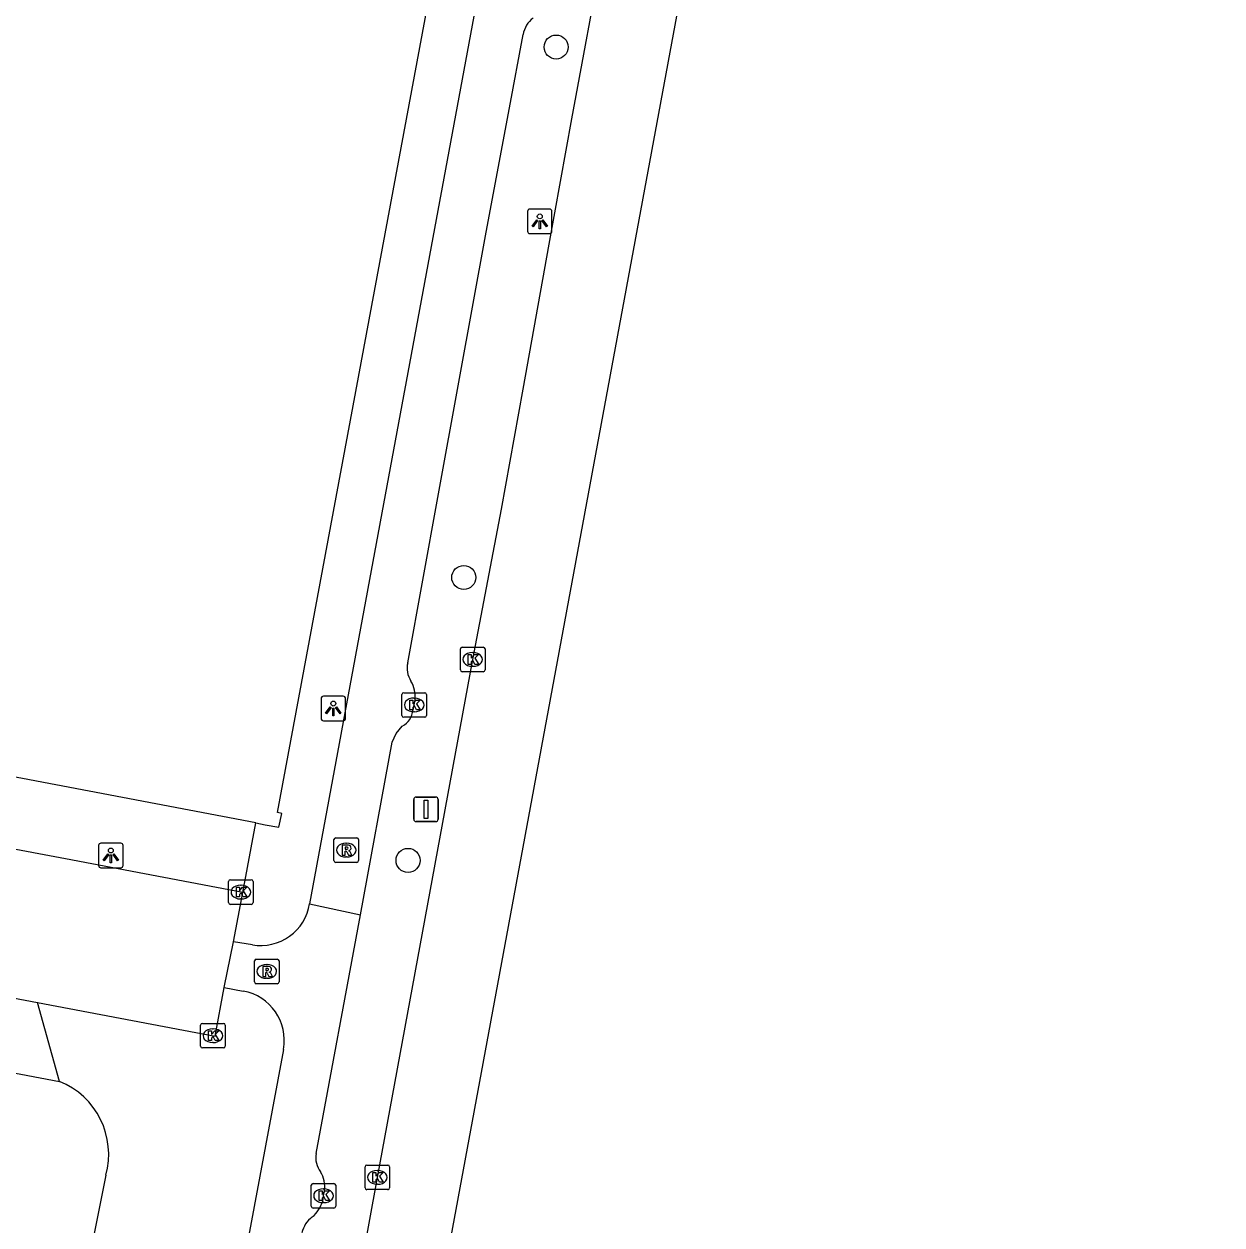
# Model space of a CAD drawing. Extents: x 161258 to 161838, y 380836 to 381727.
# Drawn here: x 161727.62 to 161776.39, y 381137.4 to 381186.3 of the extents above; entities that cross this region are included whole.
import ezdxf

# ---------------------------------------------------------------- set-up
doc = ezdxf.new("R2010")
doc.units = 0
for name, color, linetype in [('IMGEO_Boom', 7, 'Continuous'), ('IMGEO_Fietspad_open', 7, 'Continuous'), ('IMGEO_Kolk', 7, 'Continuous'), ('IMGEO_Lichtpunt', 7, 'Continuous'), ('IMGEO_OVBaan_gesloten', 7, 'Continuous'), ('IMGEO_Rijbaan_lokaal_open', 7, 'Continuous'), ('IMGEO_Rijbaan_regionaal_gesloten', 7, 'Continuous'), ('IMGEO_Rioolput', 7, 'Continuous'), ('IMGEO_Verkeersbordpaal', 7, 'Continuous'), ('IMGEO_Voetpad_open', 7, 'Continuous')]:
    doc.layers.add(name, color=color, linetype=linetype)

msp = doc.modelspace()

# ---------------------------------------------------------------- linework, layer by layer
at = {"layer": 'IMGEO_Boom'}
for centre in [(161749.281, 381185.361), (161745.52, 381163.764), (161743.251, 381152.245)]:
    msp.add_circle(centre, 0.489, dxfattribs=at)
at = {"layer": 'IMGEO_Fietspad_open'}
for points in [[(161770.217, 381317.745), (161769.724, 381315.032), (161762.12, 381274.018), (161757.67, 381250), (161756.52, 381243.79), (161755.513, 381238.354), (161742.385, 381167.493), (161739.245, 381150.478)], [(161743.243, 381160.292), (161744.465, 381167.019), (161745.35, 381171.862), (161746.436, 381177.828), (161747.38, 381182.889), (161747.932, 381185.874)], [(161743.454, 381158.363), (161743.498, 381158.573), (161743.538, 381158.78)], [(161741.31, 381150.032), (161742.611, 381157.056), (161742.773, 381157.406), (161743.019, 381157.715)], [(161739.245, 381150.478), (161741.31, 381150.032)], [(161739.509, 381140.308), (161741.31, 381150.032)], [(161736.914, 381148.802), (161736.147, 381148.935)], [(161735.76, 381147.064), (161736.546, 381146.926)], [(161738.181, 381144.551), (161731.705, 381109.893), (161728.236, 381091.436)], [(161739.78, 381138.368), (161739.806, 381138.59), (161739.854, 381138.794)]]:
    msp.add_lwpolyline(points, dxfattribs=at)
for centre, radius, start, end in [((161749.008, 381185.67), 1.095, 127.386, 169.2551), ((161744.097, 381160.056), 0.886, 164.5523, 215.0949), ((161742.257, 381158.904), 1.287, 354.4572, 29.9669), ((161742.644, 381158.437), 0.813, 297.4604, 354.793), ((161737.247, 381150.798), 2.024, 260.5376, 350.895), ((161736.171, 381144.918), 2.043, 349.6645, 79.4242), ((161740.458, 381140.143), 0.963, 170.1127, 217.2377), ((161738.737, 381138.957), 1.128, 351.7076, 32.3184), ((161738.408, 381138.816), 1.443, 310.903, 341.9227), ((161739.954, 381136.879), 1.038, 125.3943, 169.1175)]:
    msp.add_arc(centre, radius, start, end, dxfattribs=at)
at = {"layer": 'IMGEO_Kolk'}
for p, q in [((161745.459, 381160.927), (161746.311, 381160.927)), ((161745.384, 381160.001), (161745.384, 381160.853)), ((161745.872, 381160.707), (161745.897, 381160.707)), ((161746.385, 381160.853), (161746.385, 381160.001)), ((161746.311, 381159.927), (161745.459, 381159.927)), ((161745.895, 381160.147), (161745.87, 381160.147)), ((161743.002, 381158.147), (161743.002, 381158.999)), ((161743.077, 381159.073), (161743.929, 381159.073)), ((161744.003, 381158.999), (161744.003, 381158.147)), ((161743.49, 381158.853), (161743.515, 381158.853)), ((161743.929, 381158.073), (161743.077, 381158.073)), ((161743.513, 381158.293), (161743.488, 381158.293)), ((161735.945, 381150.529), (161735.945, 381151.381)), ((161736.02, 381151.455), (161736.872, 381151.455)), ((161736.433, 381151.235), (161736.458, 381151.235)), ((161736.946, 381151.381), (161736.946, 381150.529)), ((161736.456, 381150.675), (161736.431, 381150.675)), ((161736.872, 381150.455), (161736.02, 381150.455)), ((161734.808, 381144.681), (161734.808, 381145.533)), ((161734.883, 381145.607), (161735.735, 381145.607)), ((161735.296, 381145.387), (161735.321, 381145.387)), ((161735.809, 381145.533), (161735.809, 381144.681)), ((161735.319, 381144.827), (161735.294, 381144.827)), ((161735.735, 381144.607), (161734.883, 381144.607)), ((161741.501, 381138.912), (161741.501, 381139.764)), ((161741.576, 381139.838), (161742.428, 381139.838)), ((161741.989, 381139.618), (161742.014, 381139.618)), ((161742.502, 381139.764), (161742.502, 381138.912)), ((161739.31, 381138.164), (161739.31, 381139.016)), ((161739.385, 381139.09), (161740.237, 381139.09)), ((161740.311, 381139.016), (161740.311, 381138.164)), ((161742.012, 381139.058), (161741.987, 381139.058)), ((161739.798, 381138.87), (161739.823, 381138.87)), ((161742.428, 381138.838), (161741.576, 381138.838)), ((161740.237, 381138.09), (161739.385, 381138.09)), ((161739.821, 381138.31), (161739.796, 381138.31))]:
    msp.add_line(p, q, dxfattribs=at)
for points in [[(161745.459, 381160.927), (161746.311, 381160.927)], [(161745.384, 381160.001), (161745.384, 381160.853)], [(161745.705, 381160.627), (161745.828, 381160.627), (161745.828, 381160.476), (161745.958, 381160.627), (161746.122, 381160.627), (161745.976, 381160.476), (161746.129, 381160.227), (161745.977, 381160.227), (161745.892, 381160.391), (161745.828, 381160.324), (161745.828, 381160.227), (161745.705, 381160.227), (161745.705, 381160.627)], [(161746.385, 381160.853), (161746.385, 381160.001)], [(161746.311, 381159.927), (161745.459, 381159.927)], [(161743.002, 381158.147), (161743.002, 381158.999)], [(161743.077, 381159.073), (161743.929, 381159.073)], [(161744.003, 381158.999), (161744.003, 381158.147)], [(161743.323, 381158.773), (161743.446, 381158.773), (161743.446, 381158.622), (161743.576, 381158.773), (161743.74, 381158.773), (161743.594, 381158.622), (161743.747, 381158.373), (161743.595, 381158.373), (161743.51, 381158.537), (161743.446, 381158.47), (161743.446, 381158.373), (161743.323, 381158.373), (161743.323, 381158.773)], [(161743.929, 381158.073), (161743.077, 381158.073)], [(161735.945, 381150.529), (161735.945, 381151.381)], [(161736.02, 381151.455), (161736.872, 381151.455)], [(161736.266, 381151.155), (161736.389, 381151.155), (161736.389, 381151.004), (161736.519, 381151.155), (161736.683, 381151.155), (161736.537, 381151.004), (161736.69, 381150.755), (161736.538, 381150.755), (161736.453, 381150.919), (161736.389, 381150.852), (161736.389, 381150.755), (161736.266, 381150.755), (161736.266, 381151.155)], [(161736.946, 381151.381), (161736.946, 381150.529)], [(161736.872, 381150.455), (161736.02, 381150.455)], [(161734.808, 381144.681), (161734.808, 381145.533)], [(161734.883, 381145.607), (161735.735, 381145.607)], [(161735.129, 381145.307), (161735.252, 381145.307), (161735.252, 381145.156), (161735.382, 381145.307), (161735.546, 381145.307), (161735.4, 381145.156), (161735.553, 381144.907), (161735.401, 381144.907), (161735.316, 381145.071), (161735.252, 381145.004), (161735.252, 381144.907), (161735.129, 381144.907), (161735.129, 381145.307)], [(161735.809, 381145.533), (161735.809, 381144.681)], [(161735.735, 381144.607), (161734.883, 381144.607)], [(161741.501, 381138.912), (161741.501, 381139.764)], [(161741.576, 381139.838), (161742.428, 381139.838)], [(161741.822, 381139.538), (161741.945, 381139.538), (161741.945, 381139.387), (161742.075, 381139.538), (161742.239, 381139.538), (161742.093, 381139.387), (161742.246, 381139.138), (161742.094, 381139.138), (161742.009, 381139.302), (161741.945, 381139.235), (161741.945, 381139.138), (161741.822, 381139.138), (161741.822, 381139.538)], [(161742.502, 381139.764), (161742.502, 381138.912)], [(161739.31, 381138.164), (161739.31, 381139.016)], [(161739.385, 381139.09), (161740.237, 381139.09)], [(161740.311, 381139.016), (161740.311, 381138.164)], [(161739.631, 381138.79), (161739.754, 381138.79), (161739.754, 381138.639), (161739.884, 381138.79), (161740.048, 381138.79), (161739.902, 381138.639), (161740.055, 381138.39), (161739.903, 381138.39), (161739.818, 381138.554), (161739.754, 381138.487), (161739.754, 381138.39), (161739.631, 381138.39), (161739.631, 381138.79)], [(161742.428, 381138.838), (161741.576, 381138.838)], [(161740.237, 381138.09), (161739.385, 381138.09)]]:
    msp.add_lwpolyline(points, dxfattribs=at)
for centre, start, end in [((161745.461, 381160.851), 91.552, 178.448), ((161745.461, 381160.851), 91.552, 178.448), ((161746.309, 381160.851), 1.552, 88.448), ((161746.309, 381160.851), 1.552, 88.448), ((161745.461, 381160.003), 181.552, 268.448), ((161745.461, 381160.003), 181.552, 268.448), ((161746.309, 381160.003), 271.552, 358.448), ((161746.309, 381160.003), 271.552, 358.448), ((161743.079, 381158.997), 91.552, 178.448), ((161743.079, 381158.997), 91.552, 178.448), ((161743.927, 381158.997), 1.552, 88.448), ((161743.927, 381158.997), 1.552, 88.448), ((161743.079, 381158.149), 181.552, 268.448), ((161743.079, 381158.149), 181.552, 268.448), ((161743.927, 381158.149), 271.552, 358.448), ((161743.927, 381158.149), 271.552, 358.448), ((161736.022, 381151.379), 91.552, 178.448), ((161736.022, 381151.379), 91.552, 178.448), ((161736.87, 381151.379), 1.552, 88.448), ((161736.87, 381151.379), 1.552, 88.448), ((161736.022, 381150.531), 181.552, 268.448), ((161736.022, 381150.531), 181.552, 268.448), ((161736.87, 381150.531), 271.552, 358.448), ((161736.87, 381150.531), 271.552, 358.448), ((161734.885, 381145.531), 91.552, 178.448), ((161734.885, 381145.531), 91.552, 178.448), ((161735.733, 381145.531), 1.552, 88.448), ((161735.733, 381145.531), 1.552, 88.448), ((161734.885, 381144.683), 181.552, 268.448), ((161734.885, 381144.683), 181.552, 268.448), ((161735.733, 381144.683), 271.552, 358.448), ((161735.733, 381144.683), 271.552, 358.448), ((161741.578, 381139.762), 91.552, 178.448), ((161741.578, 381139.762), 91.552, 178.448), ((161742.426, 381139.762), 1.552, 88.448), ((161742.426, 381139.762), 1.552, 88.448), ((161739.387, 381139.014), 91.552, 178.448), ((161739.387, 381139.014), 91.552, 178.448), ((161740.235, 381139.014), 1.552, 88.448), ((161740.235, 381139.014), 1.552, 88.448), ((161741.578, 381138.914), 181.552, 268.448), ((161741.578, 381138.914), 181.552, 268.448), ((161742.426, 381138.914), 271.552, 358.448), ((161742.426, 381138.914), 271.552, 358.448), ((161739.387, 381138.166), 181.552, 268.448), ((161739.387, 381138.166), 181.552, 268.448), ((161740.235, 381138.166), 271.552, 358.448), ((161740.235, 381138.166), 271.552, 358.448)]:
    msp.add_arc(centre, 0.0765, start, end, dxfattribs=at)
for centre, major_axis, ratio, start_param, end_param in [((161745.871, 381160.427), (-0.387, 0.002), 0.722429, 4.712389, 7.853982), ((161745.896, 381160.427), (-0.39, 0.002), 0.717154, 1.570796, 4.712389), ((161743.489, 381158.573), (-0.387, 0.002), 0.722429, 4.712389, 7.853982), ((161743.514, 381158.573), (-0.39, 0.002), 0.717154, 1.570796, 4.712389), ((161736.432, 381150.955), (-0.387, 0.002), 0.722429, 4.712389, 7.853982), ((161736.457, 381150.955), (-0.39, 0.002), 0.717154, 1.570796, 4.712389), ((161735.295, 381145.107), (-0.387, 0.002), 0.722429, 4.712389, 7.853982), ((161735.32, 381145.107), (-0.39, 0.002), 0.717154, 1.570796, 4.712389), ((161741.988, 381139.338), (-0.387, 0.002), 0.722429, 4.712389, 7.853982), ((161742.013, 381139.338), (-0.39, 0.002), 0.717154, 1.570796, 4.712389), ((161739.797, 381138.59), (-0.387, 0.002), 0.722429, 4.712389, 7.853982), ((161739.822, 381138.59), (-0.39, 0.002), 0.717154, 1.570796, 4.712389)]:
    msp.add_ellipse(centre, major_axis=major_axis, ratio=ratio, start_param=start_param, end_param=end_param, dxfattribs=at)
at = {"layer": 'IMGEO_Lichtpunt'}
for p, q in [((161748.115, 381178.667), (161748.115, 381177.86)), ((161748.115, 381178.667), (161748.115, 381177.86)), ((161749.017, 381178.762), (161748.209, 381178.762)), ((161749.017, 381178.762), (161748.209, 381178.762)), ((161749.111, 381177.86), (161749.111, 381178.667)), ((161749.111, 381177.86), (161749.111, 381178.667)), ((161748.209, 381177.766), (161749.017, 381177.766)), ((161748.209, 381177.766), (161749.017, 381177.766)), ((161739.711, 381158.832), (161739.711, 381158.025)), ((161739.711, 381158.832), (161739.711, 381158.025)), ((161740.613, 381158.927), (161739.805, 381158.927)), ((161740.613, 381158.927), (161739.805, 381158.927)), ((161740.707, 381158.025), (161740.707, 381158.832)), ((161740.707, 381158.025), (161740.707, 381158.832)), ((161739.805, 381157.931), (161740.613, 381157.931)), ((161739.805, 381157.931), (161740.613, 381157.931)), ((161730.656, 381152.849), (161730.656, 381152.042)), ((161730.656, 381152.849), (161730.656, 381152.042)), ((161731.558, 381152.944), (161730.75, 381152.944)), ((161731.558, 381152.944), (161730.75, 381152.944)), ((161731.652, 381152.042), (161731.652, 381152.849)), ((161731.652, 381152.042), (161731.652, 381152.849)), ((161730.75, 381151.948), (161731.558, 381151.948)), ((161730.75, 381151.948), (161731.558, 381151.948))]:
    msp.add_line(p, q, dxfattribs=at)
for points in [[(161748.489, 381178.331), (161748.528, 381178.303), (161748.34, 381178.041), (161748.302, 381178.068), (161748.489, 381178.331)], [(161748.591, 381178.283), (161748.638, 381178.283), (161748.638, 381177.961), (161748.591, 381177.961), (161748.591, 381178.283)], [(161748.701, 381178.303), (161748.739, 381178.33), (161748.926, 381178.068), (161748.887, 381178.04), (161748.701, 381178.303)], [(161740.085, 381158.496), (161740.124, 381158.468), (161739.936, 381158.206), (161739.898, 381158.233), (161740.085, 381158.496)], [(161740.187, 381158.448), (161740.234, 381158.448), (161740.234, 381158.126), (161740.187, 381158.126), (161740.187, 381158.448)], [(161740.297, 381158.468), (161740.335, 381158.495), (161740.522, 381158.233), (161740.483, 381158.205), (161740.297, 381158.468)], [(161731.03, 381152.513), (161731.069, 381152.485), (161730.881, 381152.223), (161730.843, 381152.25), (161731.03, 381152.513)], [(161731.132, 381152.465), (161731.179, 381152.465), (161731.179, 381152.143), (161731.132, 381152.143), (161731.132, 381152.465)], [(161731.242, 381152.485), (161731.28, 381152.512), (161731.467, 381152.25), (161731.428, 381152.222), (161731.242, 381152.485)]]:
    msp.add_lwpolyline(points, dxfattribs=at)
for centre in [(161748.614, 381178.465), (161740.21, 381158.63), (161731.155, 381152.647)]:
    msp.add_circle(centre, 0.0994, dxfattribs=at)
for centre, start, end in [((161748.209, 381178.667), 90, 180), ((161748.209, 381178.667), 90, 180), ((161749.017, 381178.667), 0, 90), ((161749.017, 381178.667), 0, 90), ((161748.209, 381177.86), 180, 270), ((161748.209, 381177.86), 180, 270), ((161749.017, 381177.86), 270, 0), ((161749.017, 381177.86), 270, 360), ((161739.805, 381158.832), 90, 180), ((161739.805, 381158.832), 90, 180), ((161740.613, 381158.832), 0, 90), ((161740.613, 381158.832), 0, 90), ((161739.805, 381158.025), 180, 270), ((161739.805, 381158.025), 180, 270), ((161740.613, 381158.025), 270, 0), ((161740.613, 381158.025), 270, 360), ((161730.75, 381152.849), 90, 180), ((161730.75, 381152.849), 90, 180), ((161731.558, 381152.849), 0, 90), ((161731.558, 381152.849), 0, 90), ((161730.75, 381152.042), 180, 270), ((161730.75, 381152.042), 180, 270), ((161731.558, 381152.042), 270, 0), ((161731.558, 381152.042), 270, 360)]:
    msp.add_arc(centre, 0.0946, start, end, dxfattribs=at)
at = {"layer": 'IMGEO_OVBaan_gesloten'}
msp.add_lwpolyline([(161732.705, 381071.238), (161742.349, 381122.541), (161776.386, 381306.634)], dxfattribs=at)
at = {"layer": 'IMGEO_Rijbaan_lokaal_open'}
for points in [[(161736.521, 381150.931), (161729.309, 381152.304), (161712.607, 381155.438), (161707.169, 381156.459), (161706.789, 381156.53), (161698.673, 381158.104), (161690.593, 381159.591), (161684.811, 381160.667), (161677.82, 381161.927), (161671.905, 381162.945)], [(161706.149, 381150.632), (161710.948, 381149.714), (161728.168, 381146.455)], [(161736.147, 381148.935), (161736.521, 381150.931)], [(161735.76, 381147.064), (161736.147, 381148.935)], [(161728.168, 381146.455), (161735.396, 381145.088), (161735.76, 381147.064)]]:
    msp.add_lwpolyline(points, dxfattribs=at)
at = {"layer": 'IMGEO_Rijbaan_regionaal_gesloten'}
msp.add_lwpolyline([(161759.812, 381236.731), (161759.764, 381236.501), (161756.087, 381216.391), (161751.199, 381189.4), (161749.906, 381182.432), (161748.988, 381177.338), (161747.93, 381171.425), (161747.045, 381166.542), (161745.882, 381160.426), (161741.999, 381139.338), (161739.276, 381124.46)], dxfattribs=at)
at = {"layer": 'IMGEO_Rioolput'}
for p, q in [((161740.236, 381152.237), (161740.236, 381153.089)), ((161740.311, 381153.163), (161741.163, 381153.163)), ((161741.237, 381153.089), (161741.237, 381152.237)), ((161740.724, 381152.943), (161740.749, 381152.943)), ((161741.163, 381152.163), (161740.311, 381152.163)), ((161740.747, 381152.383), (161740.722, 381152.383)), ((161737.076, 381148.223), (161737.928, 381148.223)), ((161737.001, 381147.297), (161737.001, 381148.149)), ((161737.489, 381148.003), (161737.514, 381148.003)), ((161738.002, 381148.149), (161738.002, 381147.297)), ((161737.928, 381147.223), (161737.076, 381147.223)), ((161737.512, 381147.443), (161737.487, 381147.443))]:
    msp.add_line(p, q, dxfattribs=at)
for points in [[(161740.236, 381152.237), (161740.236, 381153.089)], [(161740.311, 381153.163), (161741.163, 381153.163)], [(161741.237, 381153.089), (161741.237, 381152.237)], [(161740.825, 381152.861), (161740.573, 381152.863), (161740.573, 381152.463)], [(161740.573, 381152.463), (161740.697, 381152.463), (161740.697, 381152.625), (161740.708, 381152.625)], [(161740.751, 381152.782), (161740.697, 381152.782), (161740.697, 381152.701)], [(161740.697, 381152.701), (161740.749, 381152.701)], [(161740.755, 381152.596), (161740.826, 381152.463), (161740.966, 381152.463), (161740.901, 381152.589)], [(161741.163, 381152.163), (161740.311, 381152.163)], [(161737.076, 381148.223), (161737.928, 381148.223)], [(161737.001, 381147.297), (161737.001, 381148.149)], [(161737.59, 381147.921), (161737.338, 381147.923), (161737.338, 381147.523)], [(161737.516, 381147.842), (161737.462, 381147.842), (161737.462, 381147.761)], [(161737.462, 381147.761), (161737.514, 381147.761)], [(161738.002, 381148.149), (161738.002, 381147.297)], [(161737.928, 381147.223), (161737.076, 381147.223)], [(161737.338, 381147.523), (161737.462, 381147.523), (161737.462, 381147.685), (161737.473, 381147.685)], [(161737.52, 381147.656), (161737.591, 381147.523), (161737.731, 381147.523), (161737.666, 381147.649)]]:
    msp.add_lwpolyline(points, dxfattribs=at)
for centre, radius, start, end in [((161740.313, 381153.087), 0.0765, 91.552, 178.448), ((161740.313, 381153.087), 0.0765, 91.552, 178.448), ((161741.161, 381153.087), 0.0765, 1.552, 88.448), ((161741.161, 381153.087), 0.0765, 1.552, 88.448), ((161740.707, 381152.572), 0.0533, 26.0293, 88.6989), ((161740.733, 381152.89), 0.19, 274.7715, 282.9687), ((161740.757, 381152.686), 0.0964, 77.0061, 93.1865), ((161740.771, 381152.743), 0.0378, 276.6634, 79.6772), ((161740.824, 381152.751), 0.109, 350.3612, 89.416), ((161740.822, 381152.751), 0.112, 277.5842, 350.9817), ((161740.806, 381152.536), 0.108, 29.5134, 73.7905), ((161740.313, 381152.239), 0.0765, 181.552, 268.448), ((161740.313, 381152.239), 0.0765, 181.552, 268.448), ((161741.161, 381152.239), 0.0765, 271.552, 358.448), ((161741.161, 381152.239), 0.0765, 271.552, 358.448), ((161737.078, 381148.147), 0.0765, 91.552, 178.448), ((161737.078, 381148.147), 0.0765, 91.552, 178.448), ((161737.926, 381148.147), 0.0765, 1.552, 88.448), ((161737.926, 381148.147), 0.0765, 1.552, 88.448), ((161737.498, 381147.95), 0.19, 274.7715, 282.9687), ((161737.522, 381147.746), 0.0964, 77.0061, 93.1865), ((161737.536, 381147.803), 0.0378, 276.6634, 79.6772), ((161737.589, 381147.811), 0.109, 350.3612, 89.416), ((161737.587, 381147.811), 0.112, 277.5842, 350.9817), ((161737.571, 381147.596), 0.108, 29.5134, 73.7905), ((161737.078, 381147.299), 0.0765, 181.552, 268.448), ((161737.078, 381147.299), 0.0765, 181.552, 268.448), ((161737.472, 381147.632), 0.0533, 26.0293, 88.6989), ((161737.926, 381147.299), 0.0765, 271.552, 358.448), ((161737.926, 381147.299), 0.0765, 271.552, 358.448)]:
    msp.add_arc(centre, radius, start, end, dxfattribs=at)
for centre, major_axis, ratio, start_param, end_param in [((161740.723, 381152.663), (-0.387, 0.002), 0.722429, 4.712389, 7.853982), ((161740.748, 381152.663), (-0.39, 0.002), 0.717154, 1.570796, 4.712389), ((161737.488, 381147.723), (-0.387, 0.002), 0.722429, 4.712389, 7.853982), ((161737.513, 381147.723), (-0.39, 0.002), 0.717154, 1.570796, 4.712389)]:
    msp.add_ellipse(centre, major_axis=major_axis, ratio=ratio, start_param=start_param, end_param=end_param, dxfattribs=at)
at = {"layer": 'IMGEO_Verkeersbordpaal'}
for p, q in [((161743.486, 381153.924), (161743.486, 381154.724)), ((161743.486, 381154.724), (161743.486, 381153.924)), ((161743.586, 381154.824), (161744.376, 381154.824)), ((161744.376, 381154.824), (161743.586, 381154.824)), ((161744.476, 381154.724), (161744.476, 381153.924)), ((161744.476, 381153.924), (161744.476, 381154.724)), ((161744.376, 381153.824), (161743.586, 381153.824)), ((161743.586, 381153.824), (161744.376, 381153.824))]:
    msp.add_line(p, q, dxfattribs=at)
msp.add_lwpolyline([(161743.906, 381154.699), (161744.056, 381154.699), (161744.056, 381153.949), (161743.906, 381153.949), (161743.906, 381154.699)], dxfattribs=at)
for centre, start, end in [((161743.586, 381154.724), 90, 180), ((161743.586, 381154.724), 90, 180), ((161744.376, 381154.724), 0, 90), ((161744.376, 381154.724), 360, 90), ((161743.586, 381153.924), 180, 270), ((161743.586, 381153.924), 180, 270), ((161744.376, 381153.924), 270, 0), ((161744.376, 381153.924), 270, 0)]:
    msp.add_arc(centre, 0.1, start, end, dxfattribs=at)
at = {"layer": 'IMGEO_Voetpad_open'}
for points in [[(161737.053, 381153.773), (161737.441, 381153.699), (161737.997, 381153.598), (161738.112, 381154.157), (161737.938, 381154.198), (161753.579, 381238.309), (161753.673, 381238.82)], [(161737.053, 381153.773), (161673.77, 381165.793), (161668.77, 381167.385)], [(161736.521, 381150.931), (161737.053, 381153.773)], [(161705.296, 381147.752), (161729.059, 381143.246)], [(161729.059, 381143.246), (161728.168, 381146.455)], [(161730.949, 381139.425), (161727.413, 381121.716), (161731.644, 381120.893), (161729.527, 381109.474), (161727.597, 381098.784), (161727.016, 381095.753), (161724.997, 381085.219), (161720.455, 381086.078), (161717.949, 381073.189), (161718.093, 381073.156), (161712.712, 381055.485)]]:
    msp.add_lwpolyline(points, dxfattribs=at)
msp.add_arc((161727.873, 381140.281), 3.193, 344.4443, 68.1929, dxfattribs=at)

doc.saveas('drawing.dxf')
